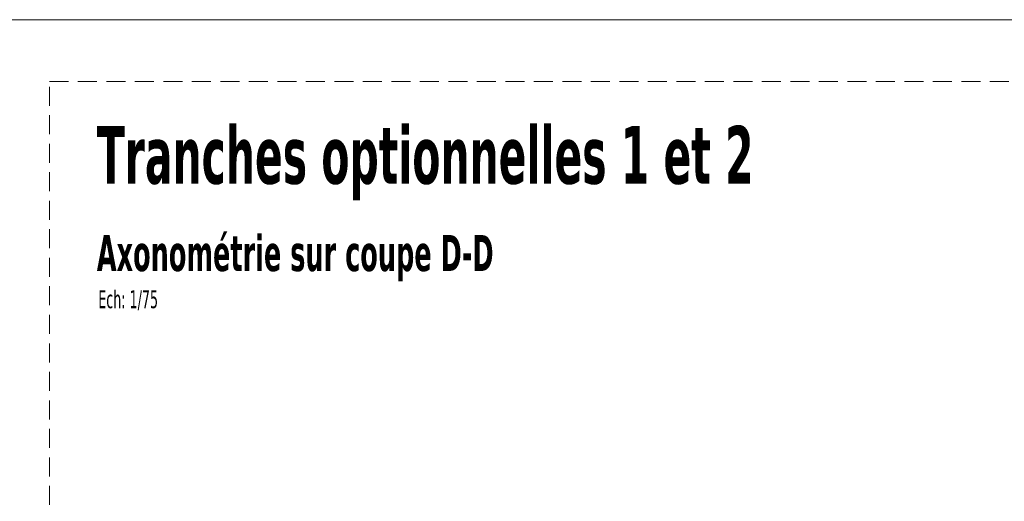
# Model space of a CAD drawing. Header units: millimetres. Extents: x 1567 to 2756, y -116 to 725.
# Tile 384 of 418: x 2219 to 2349, y 662 to 725. Entities that reach past the tile are written whole.
import ezdxf

# ---------------------------------------------------------------- set-up
doc = ezdxf.new("R2010")
doc.units = ezdxf.units.MM
doc.linetypes.add('CADWORK_12', pattern=[3.75, 2.5, -1.25])
doc.layers.add('Ech.1_1', color=7, linetype='Continuous')
doc.layers.add('Ech.1_50', color=7, linetype='Continuous')
doc.styles.add('tahoma-', font='txt', dxfattribs={"height": 1})
doc.styles.add('tahoma-b', font='txt', dxfattribs={"height": 1})

msp = doc.modelspace()

# ---------------------------------------------------------------- linework, layer by layer
at = {"layer": 'Ech.1_1', "color": 7, "linetype": 'Continuous', "lineweight": 5}
msp.add_lwpolyline([(1566.72, -115.512), (2755.72, -115.512), (2755.72, 725.488), (1566.72, 725.488), (1566.72, -115.512)], close=True, dxfattribs=at)
at = {"layer": 'Ech.1_50', "color": 1, "linetype": 'CADWORK_12', "lineweight": 5}
msp.add_lwpolyline([(2748.399, 173.058), (2554.353, 173.058), (2554.353, -110.839), (2223.06, -110.839), (2223.06, 717.364), (2748.399, 717.364), (2748.399, 173.058)], close=True, dxfattribs=at)

# ---------------------------------------------------------------- next in the draw order: texts
at = {"layer": 'Ech.1_50', "color": 1, "linetype": 'Continuous', "insert": (2229.289, 711.517), "char_height": 8, "attachment_point": 1, "style": 'tahoma-b', "bg_fill": 3, "box_fill_scale": 1.15, "bg_fill_color": 256, "bg_fill_true_color": 13158600, "bg_fill_transparency": 33554687}
msp.add_mtext('\\A1;\\fTahoma|b1|i0;\\W0.600000;\\H7.606200;Tranches optionnelles 1 et 2', dxfattribs=at)
at = {"layer": 'Ech.1_50', "color": 7, "linetype": 'Continuous', "attachment_point": 1, "bg_fill": 3, "box_fill_scale": 1.15, "bg_fill_color": 256, "bg_fill_true_color": 13158600, "bg_fill_transparency": 33554687}
for s, insert, char_height, style in [('\\A1;\\fTahoma|b1|i0;\\W0.600000;\\H4.752300;Axonométrie sur coupe D-D', (2229.289, 697.174), 5, 'tahoma-b'), ('\\A1;\\fTahoma|b0|i0;\\W0.600000;\\H2.356200;Ech: 1/75', (2229.481, 689.894), 2.5, 'tahoma-')]:
    msp.add_mtext(s, dxfattribs=dict(at, insert=insert, char_height=char_height, style=style))

doc.saveas('drawing.dxf')
